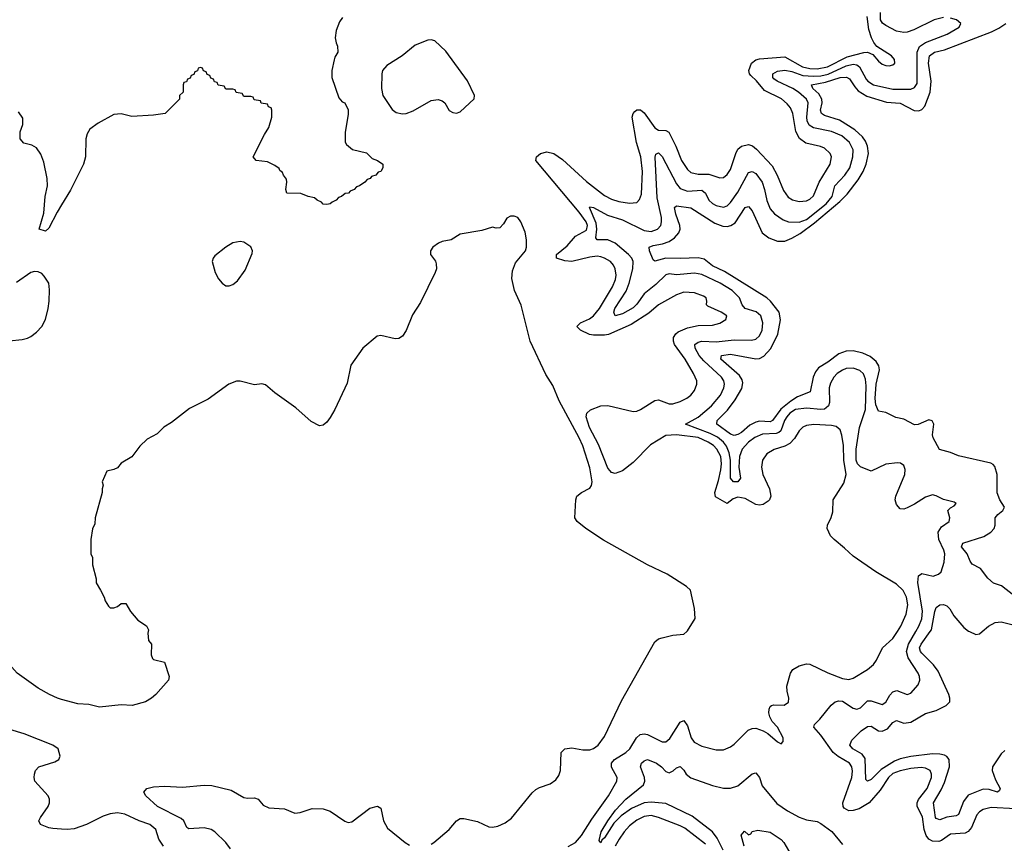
# Model space of a CAD drawing. Header units: inches. Extents: x 1954678 to 2060271, y 904822 to 1016299.
# Tile 388 of 403: x 2029767 to 2035228, y 1008826 to 1013391. Entities that reach past the tile are written whole.
import ezdxf

# ---------------------------------------------------------------- set-up
doc = ezdxf.new("R2010")
doc.units = ezdxf.units.IN
doc.header["$MEASUREMENT"] = 0
for name, color, linetype in [('C0020', 7, 'Continuous'), ('C0021', 7, 'Continuous'), ('C0030', 7, 'Continuous'), ('C0031', 7, 'Continuous')]:
    doc.layers.add(name, color=color, linetype=linetype)

msp = doc.modelspace()

# ---------------------------------------------------------------- linework, layer by layer
at = {"layer": 'C0020', "color": 5}
for points, elevation in [([(2030000, 1009623.7), (2029976.3, 1009630), (2029931.9, 1009650), (2029870, 1009686.7), (2029753.5, 1009770), (2029667.3, 1009867.3), (2029627.8, 1009927.8), (2029609, 1009969), (2029604.9, 1010000)], 520), ([(2030000, 1008904.3), (2029951.9, 1008908.1), (2029930, 1008911.6), (2029882.3, 1008930), (2029873.8, 1008950), (2029882.8, 1008970), (2029925, 1009030), (2029932.8, 1009050), (2029932.8, 1009070), (2029924.5, 1009090), (2029851.6, 1009170), (2029847, 1009190), (2029849.5, 1009210), (2029856, 1009230), (2029874, 1009250), (2029962, 1009278), (2029985.2, 1009290), (2029992.3, 1009310), (2029981.3, 1009350), (2029951.3, 1009370), (2029792.6, 1009432.6), (2029515.2, 1009515.2)], 540)]:
    msp.add_lwpolyline(points, dxfattribs=dict(at, elevation=elevation))
at = {"layer": 'C0021', "color": 5}
for points, elevation in [([(2030000, 1012364.1), (2029975.6, 1012324.4), (2029930, 1012236), (2029910, 1012218.4), (2029875.3, 1012230), (2029901.2, 1012318.8), (2029908.4, 1012410), (2029920.9, 1012470), (2029919.1, 1012510), (2029902, 1012602), (2029885.6, 1012645.6), (2029859.9, 1012679.9), (2029835.3, 1012695.3), (2029790, 1012706.6), (2029770, 1012729.6), (2029769.8, 1012770), (2029785.4, 1012810), (2029785.1, 1012845.1), (2029760.9, 1012880.9)], 480), ([(2029710, 1011610.1), (2029782.1, 1011617.9), (2029810, 1011625.2), (2029830, 1011634.8), (2029860.7, 1011659.3), (2029890, 1011691.3), (2029909.9, 1011730), (2029925.3, 1011790), (2029930.5, 1011830), (2029932.9, 1011892.9), (2029929, 1011930), (2029903.5, 1011970), (2029890, 1011983.5), (2029870, 1011994.2), (2029850, 1011995.5), (2029830, 1011988.9), (2029750, 1011934.6)], 520)]:
    msp.add_lwpolyline(points, dxfattribs=dict(at, elevation=elevation))
at = {"layer": 'C0030', "color": 5}
for points, elevation in [([(2030479.5, 1010000), (2030478, 1009990), (2030482, 1009950), (2030498, 1009930), (2030496, 1009870), (2030504.7, 1009850), (2030510, 1009844.7), (2030571, 1009831), (2030596, 1009750), (2030593, 1009730), (2030522.4, 1009650), (2030498.7, 1009630), (2030466, 1009610), (2030392, 1009590), (2030330, 1009593.3), (2030210, 1009581.3), (2030150, 1009596.2), (2030090, 1009599.6), (2030000, 1009623.7)], 520), ([(2032050, 1008820.9), (2032063.9, 1008830), (2032150, 1008903.3), (2032190, 1008950.2), (2032210, 1008964.1), (2032230, 1008963.7), (2032307.1, 1008947.1), (2032370, 1008918.3), (2032390, 1008916.3), (2032418.4, 1008921.6), (2032460.3, 1008939.7), (2032494.4, 1008965.6), (2032610, 1009106.4), (2032630, 1009124.1), (2032650, 1009135.8), (2032710, 1009155.3), (2032741.6, 1009178.4), (2032757.7, 1009202.3), (2032765.8, 1009230), (2032769.8, 1009330), (2032789.8, 1009350), (2032830, 1009354.8), (2032890, 1009345), (2032930, 1009345.1), (2032950, 1009351.8), (2032974.6, 1009370), (2033010, 1009418.2), (2033104.2, 1009615.8), (2033290, 1009943.2), (2033310, 1009958.6), (2033330, 1009965.3), (2033390, 1009979.3), (2033450, 1009984.4), (2033466.7, 1010000)], 520), ([(2032810, 1008809.1), (2032850, 1008830.1), (2032883.2, 1008870), (2032939.7, 1008960.3), (2033032.4, 1009090), (2033079.3, 1009170), (2033081.2, 1009190), (2033048.9, 1009248.9), (2033049.1, 1009270), (2033065.3, 1009290), (2033128.6, 1009330), (2033152, 1009350), (2033188.6, 1009410), (2033208, 1009430), (2033230, 1009433.7), (2033250, 1009429.5), (2033330, 1009388.4), (2033350, 1009388.2), (2033373.2, 1009406.8), (2033430, 1009498), (2033450, 1009507.2), (2033470, 1009477.1), (2033490.5, 1009410.5), (2033507.3, 1009387.3), (2033550, 1009364.7), (2033630, 1009344.7), (2033670, 1009343.6), (2033710, 1009360.8), (2033730, 1009374.9), (2033807.6, 1009452.4), (2033830, 1009462.6), (2033850, 1009463.8), (2033890.2, 1009450.2), (2033915.5, 1009435.5), (2033970, 1009387.7), (2033990, 1009378), (2034002, 1009390), (2034001.2, 1009410), (2033970.8, 1009470), (2033941.2, 1009501.2), (2033926.6, 1009526.6), (2033921.6, 1009550), (2033922.9, 1009570), (2033930, 1009585.3), (2033937, 1009590), (2033950, 1009594), (2034007.4, 1009592.6), (2034031, 1009609), (2034032.9, 1009630), (2034023.5, 1009670), (2034022.2, 1009697.8), (2034042, 1009770), (2034055.6, 1009790), (2034089.3, 1009810), (2034130, 1009821.5), (2034150, 1009818.6), (2034250, 1009770.1), (2034330, 1009739.8), (2034365.6, 1009734.4), (2034390, 1009742.2), (2034469.9, 1009790.1), (2034502, 1009818), (2034518.7, 1009841.3), (2034552.3, 1009910), (2034610, 1009961.2), (2034635.2, 1010000)], 480), ([(2035290, 1009017), (2035155.4, 1009024.6), (2035110, 1009013.7), (2035090, 1009000.7), (2035075.8, 1008984.2), (2035045.3, 1008914.7), (2035027.6, 1008892.4), (2035010, 1008883.2), (2034930, 1008876), (2034879, 1008841), (2034864.2, 1008835.8), (2034830, 1008837.2), (2034809.4, 1008849.4), (2034794.4, 1008870), (2034783.4, 1008903.4), (2034773.5, 1008973.5), (2034744.9, 1009030), (2034744.3, 1009050), (2034751.9, 1009068.1), (2034799.6, 1009130), (2034823.6, 1009190), (2034824.5, 1009210), (2034816.5, 1009230), (2034790, 1009243.2), (2034766.6, 1009246.6), (2034710, 1009240.1), (2034650, 1009227.6), (2034610, 1009212.2), (2034584.8, 1009190), (2034540.1, 1009119.9), (2034477.5, 1009050), (2034422, 1009018), (2034390, 1009008.2), (2034366.1, 1009006.1), (2034340.2, 1009020.2), (2034333.7, 1009030), (2034331.6, 1009050), (2034382.3, 1009190), (2034385.7, 1009225.7), (2034381.7, 1009250), (2034370, 1009270.5), (2034307.2, 1009307.2), (2034279.4, 1009330), (2034210, 1009426.1), (2034171.1, 1009470), (2034174.9, 1009485.1), (2034205.2, 1009514.8), (2034268, 1009592), (2034290, 1009610.3), (2034310, 1009615.8), (2034330, 1009613.7), (2034390, 1009575), (2034410, 1009570.1), (2034430, 1009576.8), (2034470, 1009615.5), (2034490, 1009616.4), (2034550, 1009594.7), (2034570, 1009607.7), (2034592.6, 1009647.4), (2034610, 1009666.2), (2034632.7, 1009672.7), (2034690, 1009651.6), (2034710, 1009658.7), (2034750, 1009703.8), (2034758.7, 1009730), (2034758.4, 1009750), (2034749.8, 1009770), (2034694.7, 1009854.7), (2034685.7, 1009890), (2034696.6, 1009930), (2034736.8, 1010000)], 460), ([(2035230, 1009340.9), (2035210, 1009322.9), (2035162.3, 1009250), (2035159.9, 1009230), (2035178.8, 1009178.8), (2035204.1, 1009130), (2035200.5, 1009119.5), (2035190, 1009109.9), (2035144.7, 1009124.7), (2035110, 1009126.2), (2035027.6, 1009092.4), (2035001.4, 1009058.6), (2034973.5, 1008986.5), (2034961.3, 1008978.7), (2034910, 1008970.8), (2034870, 1008955.5), (2034850, 1008962.9), (2034846.8, 1008970), (2034835, 1009050), (2034877.7, 1009122.3), (2034896.6, 1009163.4), (2034924.6, 1009250), (2034922.9, 1009290), (2034910, 1009306.4), (2034895.3, 1009315.3), (2034870, 1009320.9), (2034830, 1009321.5), (2034710, 1009308.2), (2034650, 1009293.7), (2034619.1, 1009280.9), (2034545.1, 1009234.9), (2034490, 1009180.7), (2034470, 1009170.8), (2034460, 1009180), (2034455.8, 1009295.8), (2034439.6, 1009319.6), (2034388.2, 1009350), (2034370.6, 1009370), (2034381.6, 1009398.4), (2034433.1, 1009450), (2034470, 1009474.3), (2034490, 1009475.9), (2034529.6, 1009449.6), (2034550, 1009447.5), (2034580, 1009460), (2034610, 1009495.7), (2034630, 1009505.9), (2034670, 1009492.5), (2034710, 1009497.9), (2034790, 1009545.1), (2034850, 1009562.6), (2034906, 1009590), (2034926.2, 1009610), (2034926.6, 1009630), (2034920.5, 1009650), (2034860.3, 1009780.3), (2034834.9, 1009814.9), (2034770, 1009880.2), (2034762.6, 1009890), (2034758.4, 1009910), (2034766.8, 1009930), (2034817.4, 1010000)], 440), ([(2035033.9, 1010000), (2035070, 1009982.6), (2035090, 1009988), (2035104.2, 1010000)], 440), ([(2033667.9, 1008787.9), (2033634.8, 1008854.8), (2033610.3, 1008890), (2033497.4, 1008977.4), (2033350, 1009046), (2033270, 1009053.3), (2033229.8, 1009050.2), (2033160, 1009020), (2033102.3, 1008977.8), (2033062.6, 1008937.4), (2033010, 1008856.4), (2032996.2, 1008843.8), (2032990, 1008828), (2032981.1, 1008841.1), (2032992.9, 1008890), (2033028.3, 1008950), (2033072.5, 1009010), (2033128.8, 1009071.2), (2033226.4, 1009150), (2033233.7, 1009170), (2033231.7, 1009190), (2033209.8, 1009250.2), (2033216.3, 1009270), (2033230, 1009282.6), (2033250, 1009290.1), (2033299.2, 1009270), (2033325.8, 1009250), (2033350, 1009223.5), (2033370, 1009217.5), (2033391.6, 1009228.4), (2033410, 1009244.7), (2033430, 1009251.5), (2033450, 1009232.2), (2033463.2, 1009210), (2033489.6, 1009189.6), (2033610, 1009147.3), (2033670, 1009132.1), (2033710, 1009131.6), (2033750, 1009145.5), (2033830, 1009212.1), (2033850, 1009216.1), (2033870, 1009190.4), (2033884.3, 1009144.3), (2033967.1, 1009047.1), (2034025.4, 1009005.4), (2034090, 1008971.9), (2034130, 1008956.9), (2034190, 1008947.6), (2034210, 1008935.6), (2034272, 1008892), (2034330, 1008820.3)], 460), ([(2030936, 1008796), (2030909.8, 1008830), (2030850, 1008889), (2030830, 1008903.2), (2030790, 1008912.7), (2030705.9, 1008905.9), (2030694.5, 1008914.5), (2030677.2, 1008950), (2030663, 1008963), (2030531.2, 1009030), (2030466.6, 1009090), (2030455.1, 1009110), (2030472.7, 1009130), (2030510, 1009138.8), (2030570, 1009142.8), (2030670, 1009137.5), (2030790, 1009148.1), (2030833.5, 1009146.5), (2030940, 1009120), (2031010, 1009080.9), (2031030, 1009076.8), (2031070, 1009078.2), (2031090, 1009071.2), (2031118.3, 1009038.3), (2031150, 1009022.3), (2031236.7, 1009016.7), (2031293.7, 1008993.7), (2031323.3, 1008996.7), (2031390, 1009018.3), (2031450, 1009016.9), (2031490, 1009004.6), (2031570, 1008948.7), (2031590, 1008941.7), (2031610, 1008945.3), (2031710, 1009020.2), (2031752.4, 1009032.4), (2031770, 1009020.7), (2031784.7, 1008950), (2031808, 1008910), (2031904.7, 1008830), (2031930, 1008816.6)], 520), ([(2030564.4, 1008810), (2030538.2, 1008850), (2030522.6, 1008902.6), (2030490, 1008931.3), (2030430.9, 1008950.9), (2030350, 1008987.2), (2030310, 1008995), (2030270, 1008989.9), (2030230, 1008976.7), (2030138, 1008930), (2030070, 1008905.8), (2030030, 1008902), (2030000, 1008904.3)], 540), ([(2033570, 1008822), (2033455.4, 1008910), (2033430, 1008923.9), (2033310, 1008969.9), (2033270, 1008979.4), (2033230, 1008975.3), (2033190, 1008955), (2033150, 1008922.5), (2033120.4, 1008890), (2033091.6, 1008850), (2033070.1, 1008810)], 480), ([(2033785.6, 1008810), (2033769.2, 1008870.8), (2033787.3, 1008892.7), (2033810, 1008874), (2033822, 1008878), (2033828.7, 1008891.3), (2033861.5, 1008898.5), (2033930, 1008888.4), (2033990, 1008847.6), (2034005.5, 1008830), (2034044.1, 1008764.1)], 440)]:
    msp.add_lwpolyline(points, dxfattribs=dict(at, elevation=elevation))
at = {"layer": 'C0031', "color": 5}
for points, elevation in [([(2031557.6, 1013402.4), (2031540.2, 1013379.8), (2031523, 1013330), (2031517, 1013290), (2031521.7, 1013261.7), (2031530, 1013244.7), (2031531.1, 1013210), (2031516, 1013184), (2031512.1, 1013167.9), (2031499.3, 1013110), (2031498.4, 1013070), (2031537.1, 1012957.1), (2031556.1, 1012936.1), (2031570.3, 1012930), (2031590, 1012891.3), (2031590, 1012866), (2031571.7, 1012768.3), (2031572.5, 1012712.5), (2031579.8, 1012699.8), (2031612.2, 1012672.2), (2031690, 1012652.7), (2031722, 1012622), (2031752, 1012610), (2031782, 1012590), (2031782, 1012570), (2031771, 1012550), (2031754.8, 1012545.2), (2031742, 1012530), (2031718, 1012522), (2031711, 1012510), (2031694.4, 1012505.6), (2031682, 1012490), (2031652, 1012470), (2031635.3, 1012464.7), (2031622, 1012450), (2031599.6, 1012440.4), (2031591.3, 1012430), (2031573.2, 1012426.8), (2031552, 1012410), (2031535.3, 1012404.7), (2031522, 1012390), (2031499.6, 1012380.4), (2031489.5, 1012369.5), (2031470, 1012366), (2031450, 1012369.2), (2031440.4, 1012380.4), (2031418, 1012390), (2031403.1, 1012403.1), (2031368, 1012410), (2031327.2, 1012427.2), (2031249.3, 1012430), (2031243.7, 1012450), (2031249.5, 1012490), (2031247, 1012507), (2031230, 1012529.2), (2031224.5, 1012544.5), (2031210, 1012555.3), (2031205.6, 1012565.6), (2031183.3, 1012583.3), (2031142.5, 1012602.5), (2031078, 1012610), (2031062, 1012630), (2031124.7, 1012755.3), (2031150, 1012794), (2031166, 1012850), (2031166, 1012890), (2031162, 1012902), (2031147.3, 1012907.3), (2031142, 1012922), (2031107.3, 1012927.3), (2031102, 1012942), (2031067.3, 1012947.3), (2031062, 1012962), (2031050, 1012966), (2031010, 1012966), (2031002, 1012982), (2030967.3, 1012987.3), (2030962, 1013002), (2030950, 1013006), (2030910, 1013006), (2030902, 1013022), (2030867.3, 1013027.3), (2030862, 1013042), (2030847.3, 1013047.3), (2030842, 1013062), (2030827.3, 1013067.3), (2030822, 1013082), (2030807.3, 1013087.3), (2030802, 1013102), (2030787.3, 1013107.3), (2030782, 1013122), (2030770, 1013126), (2030758, 1013122), (2030752.7, 1013107.3), (2030738, 1013102), (2030732.7, 1013087.3), (2030718, 1013082), (2030712.7, 1013067.3), (2030698, 1013062), (2030692.7, 1013047.3), (2030678, 1013042), (2030674, 1013030), (2030674, 1012990), (2030654, 1012970), (2030654, 1012950), (2030574, 1012870), (2030510, 1012861.2), (2030390, 1012855.1), (2030330, 1012869.6), (2030290, 1012866), (2030201.8, 1012818.2), (2030156, 1012784), (2030142.2, 1012757.8), (2030134.7, 1012730), (2030132.7, 1012630), (2030122, 1012590), (2030050, 1012445.6), (2030000, 1012364.1)], 480), ([(2034635.2, 1010000), (2034654.6, 1010030), (2034683.2, 1010096.8), (2034692.8, 1010147.2), (2034685.7, 1010190), (2034667.4, 1010227.4), (2034630, 1010262.2), (2034515.8, 1010330), (2034390, 1010416.8), (2034342.5, 1010462.5), (2034283.5, 1010510), (2034264.8, 1010530), (2034245.1, 1010570), (2034247, 1010590), (2034268.4, 1010631.6), (2034277.5, 1010662.5), (2034278.7, 1010730), (2034338, 1010822), (2034351.2, 1010870), (2034337, 1010950), (2034336.9, 1011030), (2034327.6, 1011087.6), (2034317.5, 1011117.5), (2034295.8, 1011135.8), (2034270, 1011142.5), (2034172.3, 1011147.7), (2034130, 1011141.1), (2034110, 1011132), (2034090, 1011112.7), (2034064.5, 1011070), (2034038.3, 1011041.7), (2034010, 1011027.4), (2033951.1, 1011008.9), (2033910, 1010983.9), (2033886.3, 1010950), (2033881.2, 1010910), (2033888.2, 1010870), (2033925.2, 1010790), (2033932.6, 1010750), (2033926, 1010730), (2033918.4, 1010721.6), (2033890, 1010703.4), (2033870, 1010700.5), (2033850, 1010704.4), (2033790, 1010737.8), (2033750, 1010744.9), (2033724.1, 1010735.9), (2033690, 1010709), (2033625.9, 1010745.9), (2033622.6, 1010770), (2033643.6, 1010836.4), (2033656.2, 1010896.2), (2033659.4, 1010930), (2033655.7, 1010970), (2033634.3, 1011010), (2033614.5, 1011030), (2033585.9, 1011050), (2033530, 1011075.1), (2033410, 1011090.4), (2033350, 1011085.8), (2033265.4, 1011034.6), (2033170, 1010937.5), (2033110.9, 1010890), (2033070, 1010876.6), (2033050, 1010881.6), (2033042, 1010890), (2033030, 1010905.7), (2032976.5, 1011036.5), (2032927.5, 1011130), (2032909.6, 1011190), (2032913.4, 1011210), (2032932.2, 1011227.8), (2032990, 1011251.6), (2033030, 1011252.1), (2033170, 1011219.1), (2033190, 1011221.6), (2033210, 1011230.8), (2033290, 1011281), (2033310, 1011283.7), (2033370, 1011261.3), (2033390, 1011262.3), (2033430, 1011273.9), (2033467.1, 1011292.9), (2033489.9, 1011310.1), (2033510, 1011334.9), (2033523.5, 1011370), (2033522, 1011390), (2033505, 1011430), (2033458.7, 1011510), (2033399.2, 1011590), (2033392.9, 1011610), (2033393.3, 1011630), (2033406.3, 1011650), (2033419.7, 1011660.3), (2033470, 1011682.3), (2033530, 1011695.1), (2033610, 1011697.2), (2033651, 1011709), (2033683, 1011730), (2033688.3, 1011750), (2033657.4, 1011770), (2033582.8, 1011802.8), (2033575.4, 1011810), (2033577.7, 1011830), (2033574, 1011850), (2033559.2, 1011859.3), (2033510, 1011876.1), (2033450, 1011879.9), (2033410, 1011866.6), (2033309.4, 1011810.6), (2033256.1, 1011763.9), (2033158.6, 1011701.4), (2033033.3, 1011646.7), (2033010, 1011641.7), (2032950, 1011641.5), (2032926.6, 1011646.6), (2032877.3, 1011670), (2032856.9, 1011690), (2032878, 1011710), (2032928, 1011732), (2032950.5, 1011749.5), (2032982.6, 1011790), (2033055.4, 1011910), (2033072.3, 1011950), (2033074.9, 1011974.9), (2033070.5, 1012010), (2033061, 1012030), (2033043.8, 1012050), (2033011.1, 1012070), (2032990, 1012076.9), (2032970, 1012079.3), (2032930, 1012074.9), (2032830, 1012051.5), (2032790, 1012054.2), (2032744.4, 1012070), (2032743.8, 1012090), (2032803.4, 1012136.6), (2032850, 1012190.8), (2032910, 1012225), (2032916.4, 1012250), (2032908.8, 1012270), (2032870, 1012324), (2032630.3, 1012610), (2032632.6, 1012630), (2032654.8, 1012650), (2032690, 1012657.8), (2032728.8, 1012648.8), (2032776.8, 1012616.8), (2032910, 1012493.5), (2033010, 1012415.7), (2033050, 1012395.9), (2033090, 1012383.8), (2033150, 1012373.1), (2033190, 1012378.5), (2033205.6, 1012394.4), (2033215.5, 1012424.5), (2033222.2, 1012550), (2033213, 1012630), (2033188.4, 1012710), (2033163.7, 1012850), (2033169.5, 1012870.5), (2033178.6, 1012881.4), (2033190, 1012890.8), (2033210, 1012890.9), (2033230, 1012873.7), (2033290, 1012790.7), (2033310, 1012778.8), (2033350, 1012776.6), (2033367.5, 1012767.5), (2033406.6, 1012690), (2033437.7, 1012610), (2033470, 1012561), (2033490, 1012544.6), (2033530, 1012533.8), (2033590, 1012534.6), (2033650, 1012514), (2033670, 1012516.3), (2033690, 1012532.1), (2033710, 1012560.8), (2033738.5, 1012650), (2033750, 1012672.4), (2033770, 1012690.6), (2033810, 1012699), (2033830.9, 1012690.9), (2033853.8, 1012673.8), (2033940.2, 1012580.2), (2033968.5, 1012530), (2034003.6, 1012443.6), (2034030, 1012407.6), (2034052.4, 1012392.4), (2034090, 1012382.7), (2034130, 1012386.3), (2034150, 1012395.2), (2034170, 1012414.6), (2034201.4, 1012490), (2034262.3, 1012590), (2034268.9, 1012630), (2034261.8, 1012650), (2034230, 1012678.3), (2034207.8, 1012687.8), (2034127.3, 1012707.3), (2034092.1, 1012732.1), (2034071.4, 1012771.4), (2034054.6, 1012870), (2034041.7, 1012901.7), (2034024.5, 1012924.5), (2033991.7, 1012951.7), (2033898.6, 1012998.6), (2033852.8, 1013052.8), (2033821.6, 1013081.6), (2033814.7, 1013090), (2033811, 1013110), (2033826.2, 1013150), (2033850, 1013167.8), (2033870, 1013173.5), (2034010, 1013185.2), (2034108.4, 1013130), (2034150, 1013120.2), (2034190, 1013117.9), (2034247.6, 1013130), (2034355.8, 1013184.2), (2034448.9, 1013208.9), (2034470, 1013210.2), (2034498.1, 1013198.1), (2034530, 1013160.3), (2034550, 1013145.2), (2034570, 1013137.4), (2034590, 1013135.3), (2034610, 1013140.4), (2034620.7, 1013150), (2034618.7, 1013170), (2034602.9, 1013190), (2034521.6, 1013241.6), (2034503.7, 1013263.7), (2034490.4, 1013290.4), (2034476.7, 1013336.7), (2034468.2, 1013408.2)], 480), ([(2034736.8, 1010000), (2034754.1, 1010030), (2034770.6, 1010070), (2034773.4, 1010113.4), (2034749.1, 1010270.9), (2034751.3, 1010308.7), (2034770, 1010321.3), (2034832.9, 1010307.1), (2034863.1, 1010316.9), (2034876.9, 1010330), (2034895.2, 1010384.8), (2034897.7, 1010430), (2034893.2, 1010450), (2034865.5, 1010510), (2034860.8, 1010550), (2034879, 1010581), (2034922, 1010610), (2034925.6, 1010630), (2034915.1, 1010670), (2034930, 1010684.9), (2034950, 1010696), (2034961.2, 1010710), (2034950, 1010717), (2034890, 1010731.3), (2034850, 1010752.8), (2034830, 1010757.6), (2034790, 1010744.4), (2034730, 1010705.4), (2034690, 1010685.4), (2034670, 1010678.8), (2034650, 1010680.5), (2034630, 1010704.5), (2034623.1, 1010730), (2034626.6, 1010750), (2034675.7, 1010870), (2034678.1, 1010898.1), (2034670, 1010920.5), (2034652.2, 1010932.2), (2034635.3, 1010935.3), (2034570, 1010928.3), (2034490, 1010888.9), (2034430, 1010913.3), (2034414.2, 1010930), (2034406.2, 1010950), (2034405.7, 1011010), (2034424.6, 1011130), (2034457.2, 1011230), (2034461, 1011361), (2034458.1, 1011398.1), (2034447.4, 1011427.4), (2034426.4, 1011446.4), (2034390, 1011459.6), (2034350, 1011456.9), (2034330, 1011449.2), (2034301.5, 1011430), (2034281.6, 1011410), (2034264.2, 1011375.8), (2034257.2, 1011350), (2034258.5, 1011270), (2034252.1, 1011250), (2034240.8, 1011239.2), (2034230, 1011232.6), (2034210, 1011230.3), (2034130, 1011238.1), (2034070, 1011229.9), (2034039.2, 1011210), (2034020.9, 1011190), (2034008.3, 1011170), (2033987.8, 1011112.2), (2033977.1, 1011102.9), (2033961.9, 1011098.1), (2033887.2, 1011092.8), (2033844.8, 1011075.2), (2033808.8, 1011050), (2033774.6, 1011010), (2033760.1, 1010970), (2033755, 1010910), (2033764.4, 1010850), (2033750.3, 1010830), (2033726.3, 1010830), (2033709.4, 1010850), (2033708.8, 1010950), (2033702.1, 1010990), (2033687.2, 1011027.2), (2033670.8, 1011050), (2033636.6, 1011076.6), (2033597.1, 1011097.1), (2033459.6, 1011150), (2033530, 1011187.8), (2033604.5, 1011250), (2033653.4, 1011310), (2033672.8, 1011350), (2033675.9, 1011370), (2033671.7, 1011390), (2033659.6, 1011410), (2033560.7, 1011500.7), (2033536.2, 1011530), (2033513.3, 1011570), (2033512.1, 1011590), (2033530, 1011603.8), (2033550.7, 1011609.3), (2033630, 1011606.2), (2033730, 1011615.9), (2033826, 1011614), (2033850, 1011620.6), (2033870, 1011638.5), (2033885.4, 1011670), (2033888.4, 1011710), (2033877.2, 1011750), (2033851.5, 1011771.5), (2033790.4, 1011790.4), (2033774.6, 1011810), (2033759.4, 1011850), (2033719.2, 1011890), (2033651.4, 1011930), (2033550, 1011978.1), (2033510, 1011986.7), (2033410, 1011976.5), (2033370, 1011981.4), (2033350, 1011976.3), (2033296.1, 1011923.9), (2033230, 1011871.6), (2033190, 1011813.6), (2033170, 1011793.5), (2033110, 1011760.2), (2033069.6, 1011750), (2033062.4, 1011770), (2033068.8, 1011790), (2033130, 1011886.4), (2033147.9, 1011930), (2033166.9, 1012010), (2033168.8, 1012050), (2033161.4, 1012070), (2033144.4, 1012090), (2033070, 1012152.5), (2033030, 1012170.4), (2032970, 1012171.1), (2032962.5, 1012182.5), (2032968.8, 1012230), (2032964, 1012264), (2032928.3, 1012350), (2032930, 1012354), (2032950, 1012350.7), (2033027.9, 1012307.9), (2033110, 1012281.6), (2033230, 1012222.7), (2033270, 1012217.5), (2033303.8, 1012230), (2033322.4, 1012250), (2033327.5, 1012270), (2033326.1, 1012293.9), (2033302.7, 1012402.7), (2033290.8, 1012629.2), (2033295.2, 1012644.8), (2033310, 1012652.4), (2033330, 1012633.2), (2033410, 1012480.6), (2033430, 1012454.6), (2033470, 1012440.3), (2033550, 1012446.7), (2033570, 1012430.2), (2033590.1, 1012390), (2033610, 1012372), (2033630, 1012361.8), (2033670, 1012352.4), (2033690, 1012359.3), (2033710, 1012377.1), (2033750, 1012435.1), (2033810, 1012543.9), (2033830, 1012549.3), (2033850, 1012537.8), (2033884.2, 1012490), (2033898.4, 1012450), (2033910, 1012388.9), (2033930, 1012343.2), (2033954.1, 1012314.1), (2034001.8, 1012281.8), (2034031.1, 1012271.1), (2034090, 1012268.9), (2034130, 1012283.2), (2034239.6, 1012370), (2034272.5, 1012410), (2034288, 1012470), (2034344.1, 1012530), (2034370.4, 1012570), (2034388.1, 1012630), (2034389.4, 1012670), (2034369.3, 1012709.3), (2034327.1, 1012747.1), (2034270, 1012770.4), (2034170, 1012792.1), (2034146.3, 1012806.3), (2034134.2, 1012830), (2034131.8, 1012850), (2034140.9, 1012930), (2034131.4, 1012950), (2034086.6, 1012990), (2034055.8, 1013010), (2033968.9, 1013050), (2033950, 1013063.4), (2033943.6, 1013070), (2033943.9, 1013090), (2033970, 1013106.2), (2034010, 1013111.1), (2034050, 1013104), (2034110, 1013081.7), (2034170, 1013077.6), (2034210, 1013079.9), (2034251.5, 1013088.5), (2034350, 1013134.4), (2034390, 1013143.7), (2034410, 1013139.9), (2034424.2, 1013130), (2034461.5, 1013061.5), (2034470.8, 1013050), (2034502.2, 1013030), (2034610, 1013005.7), (2034710, 1013005.1), (2034730, 1013014.2), (2034743.7, 1013036.3), (2034745.3, 1013210), (2034757.7, 1013242.3), (2034790, 1013264.6), (2034910.9, 1013310), (2034976.9, 1013350), (2034987.3, 1013370), (2034962, 1013390), (2034930, 1013399.4)], 460), ([(2034890, 1013403.2), (2034838.7, 1013390), (2034726.3, 1013333.7), (2034690, 1013321.6), (2034670, 1013319.4), (2034630, 1013327), (2034570, 1013357.9), (2034552.4, 1013372.4), (2034542.1, 1013390), (2034540.3, 1013430)], 460), ([(2035279.9, 1010199.9), (2035212.7, 1010252.7), (2035168.8, 1010268.8), (2035136.4, 1010296.4), (2035095.1, 1010350), (2035050, 1010373.8), (2035038.1, 1010390), (2035021.6, 1010430), (2034990.7, 1010470), (2034998, 1010490), (2035113.8, 1010526.2), (2035152.8, 1010550), (2035171.4, 1010570), (2035176.5, 1010590), (2035177.7, 1010630), (2035191.6, 1010648.4), (2035220.5, 1010670), (2035229.7, 1010690), (2035203.5, 1010730), (2035188.3, 1010768.3), (2035187.4, 1010870), (2035174.9, 1010914.9), (2035166.2, 1010926.2), (2035152.5, 1010932.5), (2034973.6, 1010973.6), (2034930, 1010993), (2034868.8, 1011008.8), (2034832.6, 1011072.6), (2034829.9, 1011090), (2034837.8, 1011150), (2034828.5, 1011168.5), (2034810, 1011172.4), (2034750, 1011147.1), (2034730, 1011144.6), (2034670, 1011177), (2034626.2, 1011186.2), (2034570, 1011214), (2034530, 1011222), (2034516.2, 1011256.2), (2034512.1, 1011292.1), (2034516.7, 1011370), (2034535.6, 1011450), (2034532.9, 1011472.9), (2034517.3, 1011497.3), (2034483.8, 1011523.8), (2034443, 1011543), (2034390, 1011555.5), (2034350, 1011554.2), (2034310, 1011539.3), (2034250, 1011492.7), (2034198.2, 1011461.8), (2034180.4, 1011439.6), (2034167.2, 1011410), (2034152.1, 1011327.9), (2034080.1, 1011299.9), (2034043.5, 1011276.5), (2033988, 1011232), (2033942.9, 1011170), (2033930, 1011162.3), (2033870, 1011166.2), (2033850, 1011160.9), (2033816.8, 1011143.2), (2033770, 1011102.8), (2033750, 1011091.9), (2033730, 1011086.8), (2033710, 1011093.6), (2033633.2, 1011150), (2033634.6, 1011170), (2033692.8, 1011227.2), (2033736.1, 1011283.9), (2033772.8, 1011347.2), (2033777.8, 1011377.8), (2033774.5, 1011394.5), (2033759.3, 1011419.3), (2033656.3, 1011510), (2033659.8, 1011530), (2033710, 1011537.2), (2033850, 1011511.4), (2033870, 1011513.7), (2033894.6, 1011525.4), (2033932.4, 1011567.6), (2033972.3, 1011647.7), (2033986.5, 1011726.5), (2033979.1, 1011770), (2033931.3, 1011831.3), (2033910.8, 1011850), (2033675.3, 1011995.3), (2033610, 1012027.3), (2033562.8, 1012062.8), (2033530, 1012071.4), (2033430, 1012066.6), (2033350.8, 1012069.2), (2033290, 1012051.9), (2033280.3, 1012060.3), (2033261, 1012110), (2033258.5, 1012130), (2033281.2, 1012138.8), (2033332.2, 1012147.8), (2033370, 1012162), (2033398.3, 1012181.7), (2033423.4, 1012210), (2033429.4, 1012230), (2033428.1, 1012250), (2033406.1, 1012313.9), (2033398.7, 1012350), (2033410, 1012359.3), (2033490, 1012347.2), (2033623.2, 1012263.2), (2033667.4, 1012247.4), (2033690, 1012245.2), (2033710.6, 1012249.4), (2033734.5, 1012265.5), (2033790, 1012349.3), (2033810, 1012356.2), (2033830, 1012331.7), (2033885.1, 1012210), (2033921.8, 1012181.8), (2033970, 1012163.1), (2034010, 1012163.4), (2034050, 1012179.2), (2034094.9, 1012205.1), (2034175.5, 1012264.5), (2034316.3, 1012383.7), (2034355.9, 1012424.1), (2034417.3, 1012502.7), (2034445.9, 1012550), (2034462.5, 1012590), (2034474.5, 1012650), (2034469.9, 1012690), (2034457.9, 1012717.9), (2034440.8, 1012740.8), (2034399.6, 1012779.6), (2034314.7, 1012834.7), (2034230, 1012859.9), (2034214.4, 1012870), (2034208.3, 1012890), (2034217.8, 1012930), (2034216.3, 1012950), (2034199.3, 1012979.3), (2034166.4, 1013010), (2034158.8, 1013030), (2034236.1, 1013043.9), (2034318.3, 1013070), (2034352.5, 1013072.5), (2034370, 1013063), (2034398.4, 1013018.4), (2034417.4, 1012997.4), (2034466.2, 1012966.2), (2034574.4, 1012934.4), (2034650, 1012928.9), (2034727.5, 1012887.5), (2034753.7, 1012886.3), (2034770, 1012892.5), (2034787.6, 1012912.4), (2034816.6, 1012990), (2034821.7, 1013050), (2034807.7, 1013150), (2034812.1, 1013190), (2034840.3, 1013210), (2034895.7, 1013224.3), (2035156.8, 1013323.2), (2035197.1, 1013342.9), (2035235.6, 1013370)], 440), ([(2033466.7, 1010000), (2033470, 1010003.1), (2033512.8, 1010072.8), (2033510, 1010128), (2033487.1, 1010230), (2033465.6, 1010250), (2033357.6, 1010317.6), (2033249.8, 1010369.8), (2033005.6, 1010505.6), (2032906.3, 1010570), (2032858.5, 1010610), (2032845.4, 1010630), (2032851.5, 1010730), (2032857, 1010750), (2032882.7, 1010770), (2032930, 1010794.9), (2032939.1, 1010810), (2032942.2, 1010830), (2032930, 1010907.6), (2032890, 1011029), (2032870, 1011073.2), (2032758.7, 1011278.7), (2032723.8, 1011363.8), (2032684.4, 1011424.4), (2032597.8, 1011610), (2032548.2, 1011808.2), (2032510.6, 1011890.6), (2032496.8, 1011956.8), (2032500.3, 1011999.7), (2032516.2, 1012043.8), (2032571.8, 1012110), (2032578, 1012130), (2032578.5, 1012170), (2032570, 1012212.7), (2032547.3, 1012270), (2032530, 1012294.5), (2032510, 1012302), (2032490, 1012302), (2032468.7, 1012291.3), (2032450, 1012259), (2032430, 1012237.2), (2032410, 1012236), (2032390, 1012240.9), (2032330, 1012221.6), (2032210, 1012201.6), (2032161, 1012170), (2032110, 1012160.8), (2032090, 1012152.5), (2032059.2, 1012130), (2032046.2, 1012110), (2032045.7, 1012090), (2032072.7, 1012052.7), (2032078, 1012038), (2032078.6, 1012010), (2032072.4, 1011990), (2031990, 1011824.2), (2031945.5, 1011754.5), (2031910, 1011667.4), (2031890, 1011636.4), (2031870, 1011623.7), (2031850, 1011621.7), (2031770, 1011640.3), (2031750, 1011636.3), (2031670, 1011569.7), (2031603.7, 1011476.3), (2031583.2, 1011376.8), (2031516, 1011230), (2031490, 1011186.6), (2031470, 1011160.5), (2031450, 1011143.6), (2031430, 1011140.5), (2031383.5, 1011163.5), (2031298.9, 1011238.9), (2031182.4, 1011322.4), (2031130, 1011367.3), (2031110, 1011371.8), (2031070, 1011367.8), (2030990, 1011387.3), (2030970, 1011387.3), (2030926.8, 1011370), (2030811.9, 1011288.1), (2030710, 1011235.1), (2030610, 1011158), (2030566.6, 1011133.4), (2030530, 1011096), (2030474.6, 1011065.4), (2030433.2, 1011026.8), (2030390, 1010968.7), (2030330, 1010933.2), (2030310, 1010908), (2030290, 1010898), (2030251.6, 1010888.4), (2030224.7, 1010830), (2030231, 1010811), (2030224.7, 1010790), (2030224.7, 1010770), (2030186, 1010630), (2030183.6, 1010596.4), (2030171.6, 1010568.4), (2030162, 1010510), (2030162, 1010430), (2030172, 1010410), (2030172, 1010370), (2030191.1, 1010291.1), (2030191.3, 1010270), (2030216, 1010230), (2030236, 1010190), (2030241, 1010170), (2030259.8, 1010139.8), (2030270, 1010131.3), (2030290, 1010131.3), (2030310, 1010138), (2030330, 1010156), (2030356, 1010156), (2030382, 1010110), (2030422.5, 1010062.5), (2030470.7, 1010030.7), (2030481, 1010010), (2030479.5, 1010000)], 520), ([(2034817.4, 1010000), (2034824.6, 1010010), (2034841.8, 1010110), (2034850, 1010133.7), (2034870, 1010147.5), (2034890, 1010149.5), (2034910, 1010143.2), (2034926.3, 1010126.3), (2034947.2, 1010087.2), (2035002.8, 1010022.8), (2035030, 1010001.9), (2035033.9, 1010000)], 440), ([(2035104.2, 1010000), (2035139.8, 1010030), (2035176.2, 1010050), (2035210, 1010054), (2035270, 1010039.7)], 440)]:
    msp.add_lwpolyline(points, dxfattribs=dict(at, elevation=elevation))
at = {"layer": 'C0031', "color": 5, "elevation": 520}
for points in [[(2032050, 1013279.5), (2032030, 1013277), (2031960.4, 1013250), (2031889, 1013191), (2031803.4, 1013136.6), (2031780.2, 1013110), (2031775.8, 1013090), (2031774.3, 1013010), (2031781.4, 1012970), (2031832.9, 1012892.9), (2031856.1, 1012876.1), (2031890, 1012868.5), (2031910, 1012871), (2031950, 1012885.8), (2032050, 1012942.2), (2032087.6, 1012947.6), (2032110, 1012940.6), (2032124.4, 1012930), (2032150, 1012886.7), (2032170, 1012876), (2032190, 1012872.9), (2032210, 1012880.3), (2032288.6, 1012951.4), (2032289.7, 1012970.3), (2032250, 1013051.8), (2032130, 1013216.6), (2032070, 1013273.3)], [(2030990, 1012161.7), (2030950, 1012153.5), (2030910, 1012130.6), (2030850, 1012082.5), (2030840.1, 1012070), (2030835, 1012050), (2030852.4, 1011990), (2030870, 1011955.2), (2030890, 1011930.2), (2030910, 1011915.2), (2030930, 1011915.6), (2030950, 1011923.8), (2030976, 1011944), (2031017.2, 1012002.8), (2031055.9, 1012095.9), (2031058, 1012110), (2031050, 1012131.1), (2031010, 1012157.4)]]:
    msp.add_lwpolyline(points, close=True, dxfattribs=at)

doc.saveas('drawing.dxf')
